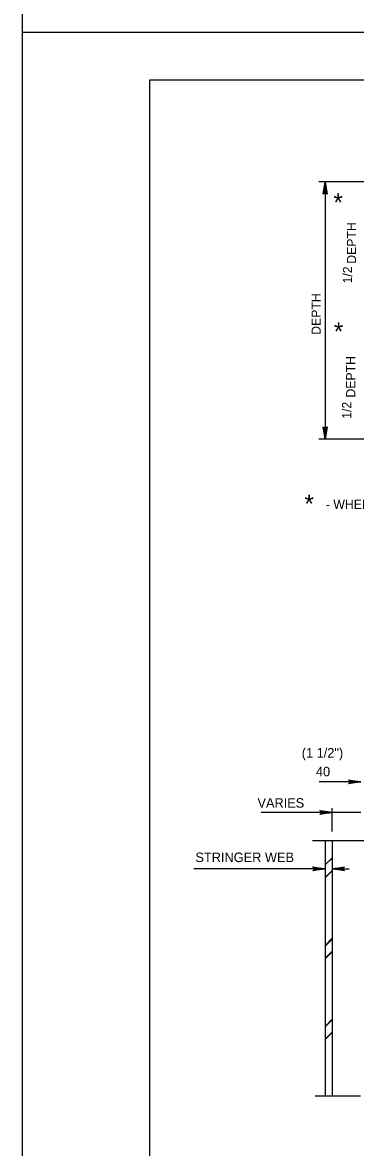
# Model space of a CAD drawing. Extents: x 634656 to 641360, y 298715 to 301183.
# Drawn here: x 640203.9 to 640308.6, y 299068.9 to 299423.1 of the extents above; entities that cross this region are included whole.
import ezdxf

# ---------------------------------------------------------------- set-up
doc = ezdxf.new("R2010")
doc.units = 0
for name, color, linetype in [('1', 7, 'Continuous'), ('2', 7, 'Continuous'), ('40', 7, 'Continuous')]:
    doc.layers.add(name, color=color, linetype=linetype)

msp = doc.modelspace()

# ---------------------------------------------------------------- linework, layer by layer
at = {"layer": '1'}
for points in [[(640298.53, 299369.26), (640298.79, 299369.4), (640298.99, 299372.95), (640298.53, 299369.26), (640298.36, 299369.07), (640298.99, 299372.95), (640299.16, 299369.4), (640299.43, 299369.27), (640298.99, 299372.95), (640299.6, 299369.07), (640299.43, 299369.27)], [(640299.45, 299295.64), (640299.18, 299295.5), (640298.99, 299291.95), (640299.45, 299295.64), (640299.61, 299295.83), (640298.99, 299291.95), (640298.81, 299295.5), (640298.55, 299295.63), (640298.99, 299291.95), (640298.37, 299295.83), (640298.55, 299295.63)], [(640306.55, 299184.47), (640306.69, 299184.2), (640310.24, 299184.01), (640306.55, 299184.47), (640306.36, 299184.63), (640310.24, 299184.01), (640306.69, 299183.83), (640306.56, 299183.57), (640310.24, 299184.01), (640306.36, 299183.39), (640306.56, 299183.57)], [(640297.55, 299174.85), (640297.69, 299174.58), (640301.24, 299174.38), (640297.55, 299174.85), (640297.36, 299175.01), (640301.24, 299174.38), (640297.69, 299174.21), (640297.56, 299173.94), (640301.24, 299174.38), (640297.36, 299173.77), (640297.56, 299173.94)], [(640295.3, 299157.1), (640295.44, 299156.83), (640298.99, 299156.63), (640295.3, 299157.1), (640295.11, 299157.26), (640298.99, 299156.63), (640295.44, 299156.46), (640295.31, 299156.19), (640298.99, 299156.63), (640295.11, 299156.02), (640295.31, 299156.19)], [(640304.93, 299156.17), (640304.8, 299156.44), (640301.24, 299156.63), (640304.93, 299156.17), (640305.12, 299156.01), (640301.24, 299156.63), (640304.79, 299156.81), (640304.92, 299157.07), (640301.24, 299156.63), (640305.12, 299157.25), (640304.92, 299157.07)]]:
    msp.add_lwpolyline(points, dxfattribs=at)
at = {"layer": '2'}
for p, q in [((640203.86, 299420.08), (640203.86, 300014.08)), ((640203.86, 299420.08), (641044.86, 299420.08)), ((640203.86, 298826.08), (640203.86, 299420.08)), ((640203.86, 299420.08), (641044.86, 299420.08)), ((640203.86, 299420.08), (641044.86, 299420.08)), ((640203.86, 298826.08), (640203.86, 299420.08)), ((640243.86, 298841.08), (640243.86, 299405.08)), ((640243.86, 299405.08), (641029.86, 299405.08)), ((640243.86, 298841.08), (640243.86, 299405.08)), ((640243.86, 299405.08), (641029.86, 299405.08)), ((640337.36, 299372.95), (640296.99, 299372.95)), ((640298.99, 299372.95), (640298.99, 299291.95)), ((640337.24, 299291.95), (640296.99, 299291.95)), ((640310.24, 299184.01), (640297.12, 299184.01)), ((640301.24, 299168.37), (640301.24, 299175.76)), ((640310.24, 299174.38), (640278.87, 299174.38)), ((640294.99, 299165.51), (640311.49, 299165.51)), ((640298.99, 299165.51), (640298.99, 299085.13)), ((640301.24, 299165.51), (640301.24, 299085.13)), ((640298.99, 299156.63), (640257.74, 299156.63)), ((640301.24, 299156.63), (640306.62, 299156.63)), ((640295.87, 299085.13), (640310.12, 299085.13))]:
    msp.add_line(p, q, dxfattribs=at)
for points in [[(640298.99, 299157.88), (640301.24, 299160.13)], [(640298.99, 299157.76), (640299.49, 299158.26)], [(640299.49, 299158.26), (640301.24, 299160.01)], [(640298.99, 299153.88), (640301.24, 299156.13)], [(640298.99, 299153.76), (640299.49, 299154.26)], [(640299.49, 299154.26), (640301.24, 299156.01)], [(640298.99, 299132.51), (640301.24, 299134.76)], [(640298.99, 299132.26), (640301.24, 299134.51)], [(640298.99, 299128.51), (640301.24, 299130.76)], [(640298.99, 299128.26), (640301.24, 299130.51)], [(640298.99, 299107.01), (640301.24, 299109.26)], [(640298.99, 299106.88), (640301.24, 299109.13)], [(640298.99, 299103.01), (640301.24, 299105.26)], [(640298.99, 299102.88), (640301.24, 299105.13)]]:
    msp.add_lwpolyline(points, dxfattribs=at)

# ---------------------------------------------------------------- texts
for s, height, p in [('*', 5.76, (640301.61, 299363.58)), ('*', 5.76, (640301.74, 299322.95)), ('*', 5.76, (640292.49, 299268.7)), ('- WHEREVER POSSIBLE', 2.8792, (640299.24, 299269.95)), ('40', 3, (640296.12, 299185.76)), (' VARIES ', 3, (640276.62, 299175.88)), ('STRINGER WEB', 3, (640258.24, 299158.76))]:
    msp.add_text(s, height=height, dxfattribs=at).set_placement(p)
for s, height, p in [(' DEPTH ', 2.88, (640308.74, 299346.08)), ('1/2', 2.876, (640307.49, 299340.95)), (' DEPTH ', 2.88, (640297.61, 299323.7)), (' DEPTH ', 2.88, (640308.49, 299303.95)), ('1/2', 2.878, (640307.24, 299298.33))]:
    msp.add_text(s, height=height, rotation=90, dxfattribs=at).set_placement(p)
at = {"layer": '40'}
msp.add_text('(1 1/2")', height=3, dxfattribs=at).set_placement((640291.67, 299191.66))

doc.saveas('drawing.dxf')
